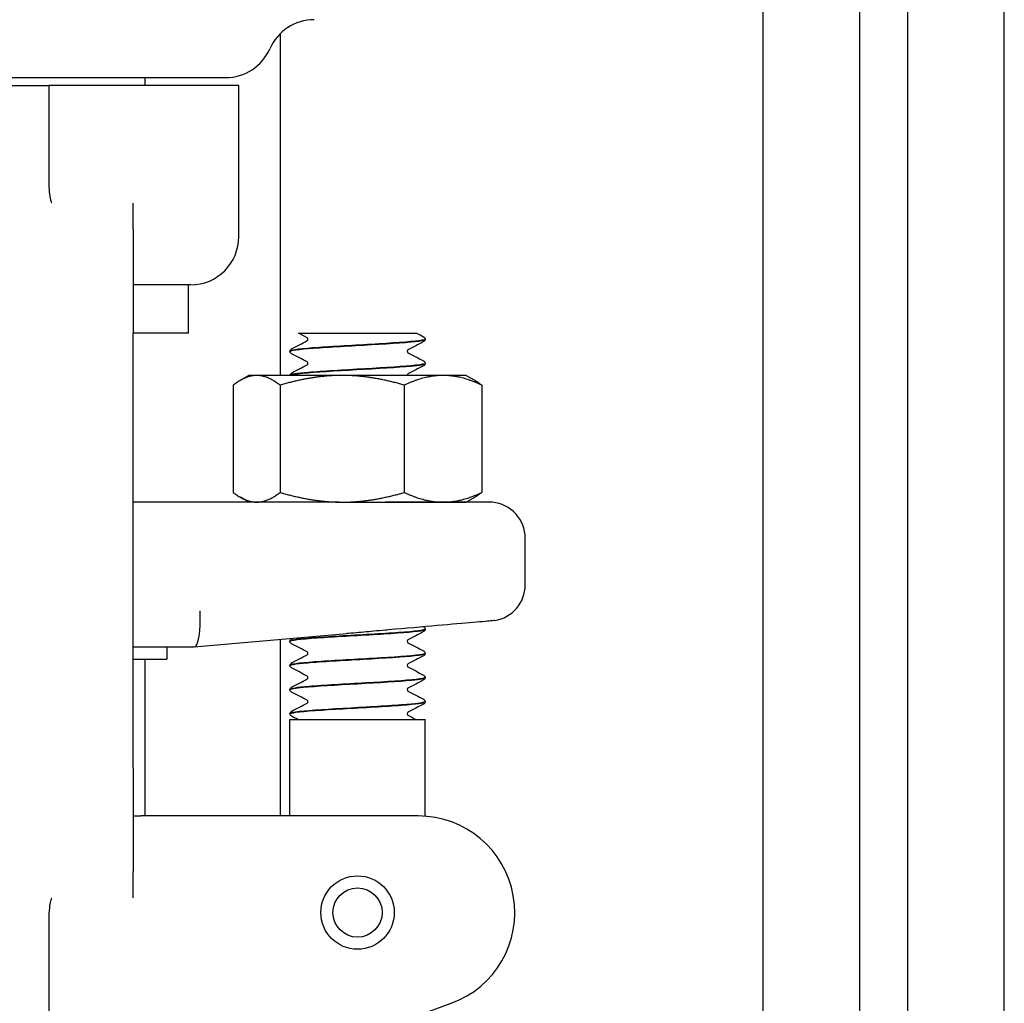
# Model space of a CAD drawing. Header units: inches. Extents: x 24 to 1128, y -74 to 748.
# Tile 434 of 557: x 972.53 to 975.08, y 277.76 to 280.3. Entities that reach past the tile are written whole.
import ezdxf

# ---------------------------------------------------------------- set-up
doc = ezdxf.new("R2010")
doc.units = ezdxf.units.IN
doc.header["$LTSCALE"] = 32
doc.header["$MEASUREMENT"] = 0
doc.layers.add('Visible (ANSI)', color=7, linetype='Continuous', lineweight=30)

msp = doc.modelspace()

# ---------------------------------------------------------------- linework, layer by layer
at = {"layer": 'Visible (ANSI)'}
for p, q in [((975.08354, 275.27516), (975.08354, 282.96141)), ((974.83354, 275.27516), (974.83354, 280.73468)), ((974.70854, 280.60158), (974.70854, 275.27516)), ((974.45854, 280.56801), (974.45854, 275.59141)), ((973.20854, 279.38316), (973.20854, 280.26843)), ((971.90022, 280.15416), (973.06691, 280.15416)), ((972.85854, 280.13416), (972.85854, 280.15416)), ((972.35854, 280.13416), (972.60854, 280.13416)), ((972.61469, 280.13416), (972.60854, 280.13416)), ((972.60854, 280.13416), (972.60854, 280.00021)), ((973.10104, 280.13416), (972.61469, 280.13416)), ((973.10104, 279.74266), (973.10104, 280.13416)), ((972.60854, 280.00021), (972.60854, 279.90771)), ((972.82729, 279.76126), (972.82729, 279.82934)), ((972.82729, 279.76126), (972.82729, 279.49266)), ((972.97604, 279.61766), (972.82729, 279.61766)), ((972.97104, 279.49266), (972.97104, 279.61766)), ((972.82729, 278.36766), (972.82729, 279.49266)), ((972.97104, 279.49266), (972.82729, 279.49266)), ((973.25543, 279.49266), (973.343, 279.49266)), ((973.343, 279.49266), (973.40889, 279.49266)), ((973.40889, 279.49266), (973.4747, 279.49266)), ((973.4747, 279.49266), (973.56154, 279.49266)), ((973.58354, 279.47669), (973.58354, 279.47731)), ((973.23354, 279.4454), (973.23354, 279.44603)), ((973.58354, 279.41412), (973.58354, 279.41474)), ((973.12704, 279.38316), (973.10522, 279.37056)), ((973.14729, 279.38316), (973.12704, 279.38316)), ((973.36871, 279.38316), (973.14729, 279.38316)), ((973.23354, 279.38316), (973.23354, 279.38346)), ((973.62996, 279.38316), (973.36871, 279.38316)), ((973.69004, 279.38316), (973.62996, 279.38316)), ((973.69004, 279.38316), (973.71186, 279.37056)), ((973.08676, 279.35802), (973.08676, 279.08031)), ((973.20782, 279.35802), (973.20782, 279.08031)), ((973.5296, 279.35802), (973.5296, 279.08031)), ((973.73032, 279.35802), (973.73032, 279.08031)), ((973.36068, 279.05516), (972.82729, 279.05516)), ((973.12704, 279.05516), (973.10522, 279.06776)), ((973.36068, 279.05516), (973.36871, 279.05516)), ((973.36871, 279.05516), (973.62996, 279.05516)), ((973.75763, 279.05477), (973.48053, 279.05477)), ((973.62996, 279.05516), (973.69004, 279.05516)), ((973.69004, 279.05516), (973.71186, 279.06776)), ((973.84279, 278.84107), (973.84279, 278.96141)), ((973.58354, 278.72594), (973.58354, 278.72656)), ((972.98571, 278.68018), (973.38113, 278.71477)), ((973.20854, 278.24266), (973.20854, 278.69967)), ((973.23354, 278.69465), (973.23354, 278.69528)), ((972.82729, 278.68016), (972.98553, 278.68016)), ((972.91479, 278.68016), (972.91479, 278.64891)), ((972.98571, 278.68018), (972.98553, 278.68016)), ((972.82729, 278.64891), (972.91479, 278.64891)), ((972.85854, 278.24266), (972.85854, 278.64891)), ((973.58354, 278.66337), (973.58354, 278.66399)), ((973.23354, 278.63209), (973.23354, 278.63271)), ((973.58354, 278.60081), (973.58354, 278.60143)), ((973.23354, 278.56953), (973.23354, 278.57015)), ((973.58354, 278.53825), (973.58354, 278.53887)), ((973.23354, 278.50697), (973.23354, 278.50759)), ((973.23354, 278.49266), (973.58354, 278.49266)), ((973.23354, 278.24266), (973.23354, 278.49266)), ((973.58354, 278.24203), (973.58354, 278.49266)), ((972.82729, 278.36766), (972.82729, 278.09907)), ((972.82729, 278.24266), (972.84763, 278.24266)), ((973.03245, 278.24266), (972.84763, 278.24266)), ((973.56572, 278.24266), (973.03245, 278.24266)), ((972.82729, 278.03098), (972.82729, 278.09907)), ((972.60854, 277.95261), (972.60854, 277.86012)), ((972.60854, 277.86012), (972.60854, 277.4329)), ((973.23546, 277.60641), (973.65122, 277.75774))]:
    msp.add_line(p, q, dxfattribs=at)
for radius in [0.095, 0.06375]:
    msp.add_circle((973.40854, 277.99266), radius, dxfattribs=at)
for centre, radius, start, end in [((973.29604, 280.17916), 0.125, 90, 156.42182), ((973.06691, 280.27916), 0.125, 270, 336.42182), ((972.97604, 279.74266), 0.125, 270, 0), ((973.74904, 278.96141), 0.09375, 0, 84.74141), ((973.74904, 278.84107), 0.09375, 279.08773, 0), ((973.56572, 277.99266), 0.25, 290, 90)]:
    msp.add_arc(centre, radius, start, end, dxfattribs=at)
msp.add_ellipse((972.98144, 278.77391), major_axis=(0.00409, -0.09375), ratio=0.2058405, start_param=0.0089869, end_param=1.5618094, dxfattribs=at)
for points, knots in [([(972.60854, 279.90771), (972.60854, 279.8969), (972.60869, 279.88673), (972.60937, 279.8682), (972.60986, 279.85985), (972.61157, 279.84384), (972.61273, 279.83832), (972.6141, 279.83516), (972.61421, 279.83493), (972.61434, 279.83468)], [0, 0, 0, 0, 0.09469213, 0.09469213, 0.18700728, 0.18700728, 0.29404594, 0.29404594, 0.30156032, 0.30156032, 0.30156032, 0.30156032]), ([(972.61434, 279.83468), (972.61496, 279.83348), (972.61561, 279.8323), (972.6163, 279.83111), (972.61633, 279.83107), (972.61635, 279.83103)], [-0.020804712, -0.020804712, -0.020804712, -0.020804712, 0, 0, 0.000806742, 0.000806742, 0.000806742, 0.000806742]), ([(973.58327, 279.47733), (973.5834, 279.47627), (973.58062, 279.47521), (973.57477, 279.47414), (973.55783, 279.47106), (973.51556, 279.46797), (973.46414, 279.46488), (973.41273, 279.4618), (973.3534, 279.45872), (973.30885, 279.45563), (973.2643, 279.45255), (973.23557, 279.44946), (973.23365, 279.44638), (973.23358, 279.44626), (973.23354, 279.44614), (973.23355, 279.44603)], [1.5680873, 1.5680873, 1.5680873, 1.5680873, 1.888606, 1.888606, 1.888606, 2.8182842, 2.8182842, 2.8182842, 3.7476993, 3.7476993, 3.7476993, 4.6768539, 4.6768539, 4.6768539, 4.712389, 4.712389, 4.712389, 4.712389]), ([(973.23356, 279.44538), (973.2336, 279.44823), (973.25601, 279.45108), (973.29386, 279.45393), (973.33446, 279.45699), (973.39187, 279.46005), (973.44447, 279.4631), (973.49748, 279.46619), (973.54437, 279.46927), (973.56721, 279.47235), (973.57792, 279.4738), (973.58324, 279.47524), (973.58322, 279.47669)], [-10.9982833, -10.9982833, -10.9982833, -10.9982833, -10.1393382, -10.1393382, -10.1393382, -9.2180099, -9.2180099, -9.2180099, -8.289328, -8.289328, -8.289328, -7.8539816, -7.8539816, -7.8539816, -7.8539816]), ([(973.27987, 279.477), (973.27987, 279.4782), (973.27937, 279.47932), (973.27858, 279.4804), (973.27829, 279.48061), (973.27809, 279.48076), (973.27805, 279.48078), (973.27805, 279.48078)], [0, 0, 0, 0, 0.02017106, 0.02017106, 0.036592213, 0.036592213, 0.045399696, 0.045399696, 0.045399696, 0.045399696]), ([(973.27808, 279.47322), (973.27814, 279.47326), (973.27831, 279.47337), (973.27882, 279.47391), (973.27913, 279.47429), (973.27967, 279.47543), (973.27987, 279.47621), (973.27987, 279.477)], [0.008751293, 0.008751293, 0.008751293, 0.008751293, 0.024017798, 0.024017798, 0.03673453, 0.03673453, 0.049915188, 0.049915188, 0.049915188, 0.049915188]), ([(973.57933, 279.48334), (973.58004, 279.48296), (973.5808, 279.48251), (973.58205, 279.48123), (973.58249, 279.48066), (973.58322, 279.47921), (973.58349, 279.47828), (973.58354, 279.47733)], [0, 0, 0, 0, 0.024898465, 0.024898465, 0.037820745, 0.037820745, 0.051208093, 0.051208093, 0.051208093, 0.051208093]), ([(973.58354, 279.47666), (973.58348, 279.47538), (973.583, 279.47418), (973.5819, 279.47252), (973.5813, 279.47198), (973.58026, 279.47117), (973.57979, 279.47089), (973.57933, 279.47065)], [0, 0, 0, 0, 0.017960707, 0.017960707, 0.035135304, 0.035135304, 0.051182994, 0.051182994, 0.051182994, 0.051182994]), ([(973.23354, 279.44605), (973.2336, 279.44733), (973.23408, 279.44853), (973.23518, 279.45019), (973.23577, 279.45073), (973.23681, 279.45154), (973.23729, 279.45182), (973.23775, 279.45206)], [0, 0, 0, 0, 0.017960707, 0.017960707, 0.035135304, 0.035135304, 0.051182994, 0.051182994, 0.051182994, 0.051182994]), ([(973.23775, 279.43937), (973.23703, 279.43975), (973.23627, 279.4402), (973.23503, 279.44148), (973.23459, 279.44205), (973.23386, 279.4435), (973.23358, 279.44443), (973.23354, 279.44538)], [0, 0, 0, 0, 0.024898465, 0.024898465, 0.037820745, 0.037820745, 0.051208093, 0.051208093, 0.051208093, 0.051208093]), ([(973.539, 279.44949), (973.53894, 279.44945), (973.53876, 279.44934), (973.53825, 279.4488), (973.53794, 279.44842), (973.53741, 279.44728), (973.5372, 279.4465), (973.5372, 279.44571)], [0.008751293, 0.008751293, 0.008751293, 0.008751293, 0.024017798, 0.024017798, 0.03673453, 0.03673453, 0.049915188, 0.049915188, 0.049915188, 0.049915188]), ([(973.5372, 279.44571), (973.5372, 279.44451), (973.5377, 279.44339), (973.5385, 279.44231), (973.53878, 279.4421), (973.53899, 279.44195), (973.53902, 279.44193), (973.53902, 279.44193)], [0, 0, 0, 0, 0.02017106, 0.02017106, 0.036592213, 0.036592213, 0.045399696, 0.045399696, 0.045399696, 0.045399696]), ([(973.58322, 279.41477), (973.58323, 279.41298), (973.57501, 279.41119), (973.55891, 279.4094), (973.53123, 279.40632), (973.48087, 279.40324), (973.42705, 279.40016), (973.37324, 279.39708), (973.31724, 279.394), (973.28039, 279.39092), (973.25063, 279.38844), (973.23393, 279.38595), (973.23366, 279.38346)], [7.8512726, 7.8512726, 7.8512726, 7.8512726, 8.3909221, 8.3909221, 8.3909221, 9.318815, 9.318815, 9.318815, 10.2464637, 10.2464637, 10.2464637, 10.9955743, 10.9955743, 10.9955743, 10.9955743]), ([(973.23391, 279.38316), (973.23518, 279.38515), (973.24658, 279.38713), (973.26709, 279.38911), (973.29889, 279.39218), (973.35183, 279.39526), (973.40582, 279.39833), (973.45972, 279.40139), (973.51339, 279.40446), (973.54654, 279.40753), (973.5703, 279.40973), (973.58311, 279.41192), (973.58333, 279.41412)], [-17.2464099, -17.2464099, -17.2464099, -17.2464099, -16.649142, -16.649142, -16.649142, -15.7234774, -15.7234774, -15.7234774, -14.7994931, -14.7994931, -14.7994931, -14.1371669, -14.1371669, -14.1371669, -14.1371669]), ([(973.27987, 279.41443), (973.27987, 279.41564), (973.27937, 279.41676), (973.27858, 279.41784), (973.27829, 279.41805), (973.27809, 279.4182), (973.27805, 279.41822), (973.27805, 279.41822)], [0, 0, 0, 0, 0.02017106, 0.02017106, 0.036592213, 0.036592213, 0.045399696, 0.045399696, 0.045399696, 0.045399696]), ([(973.27808, 279.41066), (973.27814, 279.4107), (973.27831, 279.41081), (973.27882, 279.41134), (973.27913, 279.41173), (973.27967, 279.41287), (973.27987, 279.41364), (973.27987, 279.41443)], [0.008751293, 0.008751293, 0.008751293, 0.008751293, 0.024017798, 0.024017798, 0.03673453, 0.03673453, 0.049915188, 0.049915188, 0.049915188, 0.049915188]), ([(973.57933, 279.42078), (973.58004, 279.4204), (973.5808, 279.41995), (973.58205, 279.41866), (973.58249, 279.4181), (973.58322, 279.41664), (973.58349, 279.41572), (973.58354, 279.41477)], [0, 0, 0, 0, 0.024898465, 0.024898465, 0.037820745, 0.037820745, 0.051208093, 0.051208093, 0.051208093, 0.051208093]), ([(973.58354, 279.4141), (973.58348, 279.41282), (973.583, 279.41162), (973.5819, 279.40996), (973.5813, 279.40941), (973.58026, 279.40861), (973.57979, 279.40833), (973.57933, 279.40809)], [0, 0, 0, 0, 0.017960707, 0.017960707, 0.035135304, 0.035135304, 0.051182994, 0.051182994, 0.051182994, 0.051182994]), ([(973.23354, 279.38349), (973.2336, 279.38477), (973.23408, 279.38597), (973.23518, 279.38762), (973.23577, 279.38817), (973.23681, 279.38897), (973.23729, 279.38925), (973.23775, 279.3895)], [0, 0, 0, 0, 0.017960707, 0.017960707, 0.035135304, 0.035135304, 0.051182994, 0.051182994, 0.051182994, 0.051182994]), ([(973.539, 279.38693), (973.53894, 279.38689), (973.53876, 279.38678), (973.53825, 279.38624), (973.53794, 279.38586), (973.53741, 279.38472), (973.53721, 279.38395), (973.5372, 279.38316)], [0.008751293, 0.008751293, 0.008751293, 0.008751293, 0.024017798, 0.024017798, 0.03673453, 0.03673453, 0.04985052, 0.04985052, 0.04985052, 0.04985052]), ([(973.36068, 279.05516), (973.361, 279.05516), (973.36132, 279.05516), (973.40145, 279.05516), (973.44115, 279.05477), (973.48053, 279.05477)], [-0.00244603, -0.00244603, -0.00244603, -0.00244603, 0, 0, 0.30409051, 0.30409051, 0.30409051, 0.30409051]), ([(973.76385, 278.7485), (973.76385, 278.7485), (973.76179, 278.74832), (973.74925, 278.74722), (973.73232, 278.74575), (973.68333, 278.74147), (973.65174, 278.73872), (973.57674, 278.73216), (973.53373, 278.7284), (973.48836, 278.72443)], [1.2086674, 1.2086674, 1.2086674, 1.2086674, 1.3758839, 1.3758839, 1.7193458, 1.7193458, 2.0628667, 2.0628667, 2.4173808, 2.4173808, 2.4173808, 2.4173808]), ([(973.23361, 278.69463), (973.23355, 278.69504), (973.23395, 278.69545), (973.23481, 278.69586), (973.24131, 278.69893), (973.27413, 278.702), (973.32081, 278.70507), (973.36749, 278.70814), (973.42694, 278.7112), (973.47663, 278.71427), (973.52631, 278.71734), (973.56507, 278.72041), (973.57824, 278.72348), (973.58175, 278.7243), (973.58342, 278.72512), (973.58334, 278.72594)], [-86.396507, -86.396507, -86.396507, -86.396507, -86.2730121, -86.2730121, -86.2730121, -85.3480879, -85.3480879, -85.3480879, -84.4233738, -84.4233738, -84.4233738, -83.4988671, -83.4988671, -83.4988671, -83.2522053, -83.2522053, -83.2522053, -83.2522053]), ([(973.58349, 278.72658), (973.58353, 278.72623), (973.58325, 278.72588), (973.58261, 278.72553), (973.57706, 278.72245), (973.54492, 278.71937), (973.49847, 278.71629), (973.45206, 278.71321), (973.39247, 278.71013), (973.34239, 278.70706), (973.29236, 278.70398), (973.253, 278.70091), (973.23928, 278.69783), (973.23547, 278.69698), (973.23366, 278.69613), (973.23375, 278.69528)], [76.966311, 76.966311, 76.966311, 76.966311, 77.0718173, 77.0718173, 77.0718173, 78.0001054, 78.0001054, 78.0001054, 78.927415, 78.927415, 78.927415, 79.8537889, 79.8537889, 79.8537889, 80.1106127, 80.1106127, 80.1106127, 80.1106127]), ([(973.48836, 278.72443), (973.48597, 278.72422), (973.48358, 278.72401), (973.47089, 278.72289), (973.46058, 278.72196), (973.43311, 278.71947), (973.41594, 278.71789), (973.39348, 278.71587), (973.38825, 278.7154), (973.38239, 278.71488), (973.38176, 278.71483), (973.38113, 278.71477)], [0.05166308, 0.05166308, 0.05166308, 0.05166308, 0.07036558, 0.07036558, 0.15060424, 0.15060424, 0.28322209, 0.28322209, 0.32342002, 0.32342002, 0.3282584, 0.3282584, 0.3282584, 0.3282584]), ([(973.58354, 278.72591), (973.58348, 278.72463), (973.583, 278.72343), (973.5819, 278.72177), (973.5813, 278.72123), (973.58026, 278.72042), (973.57979, 278.72014), (973.57933, 278.7199)], [0, 0, 0, 0, 0.017960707, 0.017960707, 0.035135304, 0.035135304, 0.051182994, 0.051182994, 0.051182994, 0.051182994]), ([(973.57965, 278.73242), (973.58027, 278.73207), (973.58093, 278.73164), (973.58205, 278.73048), (973.58249, 278.72991), (973.58322, 278.72846), (973.58349, 278.72753), (973.58354, 278.72658)], [0.003701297, 0.003701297, 0.003701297, 0.003701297, 0.024898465, 0.024898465, 0.037820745, 0.037820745, 0.051208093, 0.051208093, 0.051208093, 0.051208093]), ([(973.23354, 278.6953), (973.2336, 278.69658), (973.23408, 278.69778), (973.23518, 278.69944), (973.23577, 278.69998), (973.23681, 278.70079), (973.23729, 278.70107), (973.23775, 278.70131)], [0, 0, 0, 0, 0.017960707, 0.017960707, 0.035135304, 0.035135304, 0.051182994, 0.051182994, 0.051182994, 0.051182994]), ([(973.23775, 278.68862), (973.23703, 278.689), (973.23627, 278.68945), (973.23503, 278.69073), (973.23459, 278.6913), (973.23386, 278.69275), (973.23358, 278.69368), (973.23354, 278.69463)], [0, 0, 0, 0, 0.024898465, 0.024898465, 0.037820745, 0.037820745, 0.051208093, 0.051208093, 0.051208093, 0.051208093]), ([(973.539, 278.69874), (973.53894, 278.6987), (973.53876, 278.69859), (973.53825, 278.69805), (973.53794, 278.69767), (973.53741, 278.69653), (973.5372, 278.69575), (973.5372, 278.69496)], [0.008751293, 0.008751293, 0.008751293, 0.008751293, 0.024017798, 0.024017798, 0.03673453, 0.03673453, 0.049915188, 0.049915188, 0.049915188, 0.049915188]), ([(973.5372, 278.69496), (973.5372, 278.69376), (973.5377, 278.69264), (973.5385, 278.69156), (973.53878, 278.69135), (973.53899, 278.6912), (973.53902, 278.69118), (973.53902, 278.69118)], [0, 0, 0, 0, 0.02017106, 0.02017106, 0.036592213, 0.036592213, 0.045399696, 0.045399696, 0.045399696, 0.045399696]), ([(973.57933, 278.67003), (973.58004, 278.66965), (973.5808, 278.6692), (973.58205, 278.66791), (973.58249, 278.66735), (973.58322, 278.66589), (973.58349, 278.66497), (973.58354, 278.66402)], [0, 0, 0, 0, 0.024898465, 0.024898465, 0.037820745, 0.037820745, 0.051208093, 0.051208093, 0.051208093, 0.051208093]), ([(973.58329, 278.66402), (973.58342, 278.66302), (973.58097, 278.66202), (973.5758, 278.66102), (973.55997, 278.65796), (973.51907, 278.6549), (973.46853, 278.65184), (973.41803, 278.64878), (973.35906, 278.64572), (973.31385, 278.64266), (973.26766, 278.63954), (973.23699, 278.63641), (973.23383, 278.63329), (973.23363, 278.63309), (973.23354, 278.6329), (973.23356, 278.63271)], [83.2494963, 83.2494963, 83.2494963, 83.2494963, 83.5507651, 83.5507651, 83.5507651, 84.4730857, 84.4730857, 84.4730857, 85.3947182, 85.3947182, 85.3947182, 86.3362347, 86.3362347, 86.3362347, 86.393798, 86.393798, 86.393798, 86.393798]), ([(973.23357, 278.63206), (973.23362, 278.63489), (973.25566, 278.63772), (973.29302, 278.64055), (973.33361, 278.64363), (973.39132, 278.6467), (973.44422, 278.64978), (973.4971, 278.65285), (973.54393, 278.65592), (973.56691, 278.659), (973.57782, 278.66046), (973.58323, 278.66191), (973.58321, 278.66337)], [-92.6796923, -92.6796923, -92.6796923, -92.6796923, -91.8271132, -91.8271132, -91.8271132, -90.9008742, -90.9008742, -90.9008742, -89.9748609, -89.9748609, -89.9748609, -89.5353906, -89.5353906, -89.5353906, -89.5353906]), ([(973.27987, 278.66368), (973.27987, 278.66489), (973.27937, 278.66601), (973.27858, 278.66709), (973.27829, 278.6673), (973.27809, 278.66745), (973.27805, 278.66747), (973.27805, 278.66747)], [0, 0, 0, 0, 0.02017106, 0.02017106, 0.036592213, 0.036592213, 0.045399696, 0.045399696, 0.045399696, 0.045399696]), ([(973.27808, 278.65991), (973.27814, 278.65995), (973.27831, 278.66006), (973.27882, 278.66059), (973.27913, 278.66098), (973.27967, 278.66212), (973.27987, 278.66289), (973.27987, 278.66368)], [0.008751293, 0.008751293, 0.008751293, 0.008751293, 0.024017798, 0.024017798, 0.03673453, 0.03673453, 0.049915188, 0.049915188, 0.049915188, 0.049915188]), ([(973.58354, 278.66335), (973.58348, 278.66207), (973.583, 278.66087), (973.5819, 278.65921), (973.5813, 278.65866), (973.58026, 278.65786), (973.57979, 278.65758), (973.57933, 278.65734)], [0, 0, 0, 0, 0.017960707, 0.017960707, 0.035135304, 0.035135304, 0.051182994, 0.051182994, 0.051182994, 0.051182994]), ([(973.23354, 278.63274), (973.2336, 278.63402), (973.23408, 278.63522), (973.23518, 278.63687), (973.23577, 278.63742), (973.23681, 278.63822), (973.23729, 278.6385), (973.23775, 278.63875)], [0, 0, 0, 0, 0.017960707, 0.017960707, 0.035135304, 0.035135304, 0.051182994, 0.051182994, 0.051182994, 0.051182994]), ([(973.23775, 278.62606), (973.23703, 278.62643), (973.23627, 278.62689), (973.23503, 278.62817), (973.23459, 278.62873), (973.23386, 278.63019), (973.23358, 278.63111), (973.23354, 278.63206)], [0, 0, 0, 0, 0.024898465, 0.024898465, 0.037820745, 0.037820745, 0.051208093, 0.051208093, 0.051208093, 0.051208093]), ([(973.539, 278.63618), (973.53894, 278.63614), (973.53876, 278.63603), (973.53825, 278.63549), (973.53794, 278.63511), (973.53741, 278.63397), (973.5372, 278.63319), (973.5372, 278.6324)], [0.008751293, 0.008751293, 0.008751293, 0.008751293, 0.024017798, 0.024017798, 0.03673453, 0.03673453, 0.049915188, 0.049915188, 0.049915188, 0.049915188]), ([(973.5372, 278.6324), (973.5372, 278.6312), (973.5377, 278.63007), (973.5385, 278.629), (973.53878, 278.62878), (973.53899, 278.62863), (973.53902, 278.62861), (973.53902, 278.62861)], [0, 0, 0, 0, 0.02017106, 0.02017106, 0.036592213, 0.036592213, 0.045399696, 0.045399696, 0.045399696, 0.045399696]), ([(973.58322, 278.60146), (973.58323, 278.59971), (973.57544, 278.59796), (973.56008, 278.59622), (973.53308, 278.59314), (973.48333, 278.59007), (973.42973, 278.587), (973.37623, 278.58393), (973.32014, 278.58087), (973.28269, 278.5778), (973.25155, 278.57525), (973.23389, 278.5727), (973.23364, 278.57015)], [89.5326816, 89.5326816, 89.5326816, 89.5326816, 90.0591077, 90.0591077, 90.0591077, 90.9847722, 90.9847722, 90.9847722, 91.9087566, 91.9087566, 91.9087566, 92.6769833, 92.6769833, 92.6769833, 92.6769833]), ([(973.23378, 278.5695), (973.23388, 278.57164), (973.24589, 278.57379), (973.26847, 278.57593), (973.30092, 278.57901), (973.3544, 278.58209), (973.40853, 278.58517), (973.46264, 278.58825), (973.51611, 278.59133), (973.54857, 278.59441), (973.57107, 278.59654), (973.5831, 278.59868), (973.5833, 278.60081)], [-98.9628776, -98.9628776, -98.9628776, -98.9628776, -98.3173276, -98.3173276, -98.3173276, -97.3894346, -97.3894346, -97.3894346, -96.461786, -96.461786, -96.461786, -95.8185759, -95.8185759, -95.8185759, -95.8185759]), ([(973.27987, 278.60112), (973.27987, 278.60233), (973.27937, 278.60345), (973.27858, 278.60452), (973.27829, 278.60474), (973.27809, 278.60489), (973.27805, 278.60491), (973.27805, 278.60491)], [0, 0, 0, 0, 0.02017106, 0.02017106, 0.036592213, 0.036592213, 0.045399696, 0.045399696, 0.045399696, 0.045399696]), ([(973.27808, 278.59735), (973.27814, 278.59738), (973.27831, 278.5975), (973.27882, 278.59803), (973.27913, 278.59842), (973.27967, 278.59955), (973.27987, 278.60033), (973.27987, 278.60112)], [0.008751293, 0.008751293, 0.008751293, 0.008751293, 0.024017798, 0.024017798, 0.03673453, 0.03673453, 0.049915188, 0.049915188, 0.049915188, 0.049915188]), ([(973.57933, 278.60746), (973.58004, 278.60709), (973.5808, 278.60664), (973.58205, 278.60535), (973.58249, 278.60479), (973.58322, 278.60333), (973.58349, 278.60241), (973.58354, 278.60146)], [0, 0, 0, 0, 0.024898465, 0.024898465, 0.037820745, 0.037820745, 0.051208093, 0.051208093, 0.051208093, 0.051208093]), ([(973.58354, 278.60078), (973.58348, 278.59951), (973.583, 278.59831), (973.5819, 278.59665), (973.5813, 278.5961), (973.58026, 278.5953), (973.57979, 278.59502), (973.57933, 278.59478)], [0, 0, 0, 0, 0.017960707, 0.017960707, 0.035135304, 0.035135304, 0.051182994, 0.051182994, 0.051182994, 0.051182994]), ([(973.23354, 278.57018), (973.2336, 278.57145), (973.23408, 278.57265), (973.23518, 278.57431), (973.23577, 278.57486), (973.23681, 278.57566), (973.23729, 278.57594), (973.23775, 278.57618)], [0, 0, 0, 0, 0.017960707, 0.017960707, 0.035135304, 0.035135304, 0.051182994, 0.051182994, 0.051182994, 0.051182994]), ([(973.23775, 278.5635), (973.23703, 278.56387), (973.23627, 278.56432), (973.23503, 278.56561), (973.23459, 278.56617), (973.23386, 278.56763), (973.23358, 278.56855), (973.23354, 278.5695)], [0, 0, 0, 0, 0.024898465, 0.024898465, 0.037820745, 0.037820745, 0.051208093, 0.051208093, 0.051208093, 0.051208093]), ([(973.539, 278.57361), (973.53894, 278.57358), (973.53876, 278.57346), (973.53825, 278.57293), (973.53794, 278.57254), (973.53741, 278.57141), (973.5372, 278.57063), (973.5372, 278.56984)], [0.008751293, 0.008751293, 0.008751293, 0.008751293, 0.024017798, 0.024017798, 0.03673453, 0.03673453, 0.049915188, 0.049915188, 0.049915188, 0.049915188]), ([(973.5372, 278.56984), (973.5372, 278.56863), (973.5377, 278.56751), (973.5385, 278.56644), (973.53878, 278.56622), (973.53899, 278.56607), (973.53902, 278.56605), (973.53902, 278.56605)], [0, 0, 0, 0, 0.02017106, 0.02017106, 0.036592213, 0.036592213, 0.045399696, 0.045399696, 0.045399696, 0.045399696]), ([(973.27987, 278.53856), (973.27987, 278.53977), (973.27937, 278.54089), (973.27858, 278.54196), (973.27829, 278.54218), (973.27809, 278.54233), (973.27805, 278.54235), (973.27805, 278.54235)], [0, 0, 0, 0, 0.02017106, 0.02017106, 0.036592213, 0.036592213, 0.045399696, 0.045399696, 0.045399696, 0.045399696]), ([(973.57933, 278.5449), (973.58004, 278.54453), (973.5808, 278.54407), (973.58205, 278.54279), (973.58249, 278.54223), (973.58322, 278.54077), (973.58349, 278.53985), (973.58354, 278.5389)], [0, 0, 0, 0, 0.024898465, 0.024898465, 0.037820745, 0.037820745, 0.051208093, 0.051208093, 0.051208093, 0.051208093]), ([(973.23387, 278.50694), (973.23377, 278.50835), (973.23879, 278.50977), (973.24901, 278.51119), (973.27131, 278.51427), (973.31784, 278.51736), (973.37079, 278.52044), (973.42373, 278.52353), (973.48183, 278.52661), (973.52288, 278.5297), (973.5608, 278.53255), (973.58333, 278.5354), (973.58351, 278.53825)], [-105.2460629, -105.2460629, -105.2460629, -105.2460629, -104.8196437, -104.8196437, -104.8196437, -103.8899654, -103.8899654, -103.8899654, -102.9605503, -102.9605503, -102.9605503, -102.1017612, -102.1017612, -102.1017612, -102.1017612]), ([(973.58342, 278.5389), (973.58328, 278.5364), (973.5665, 278.5339), (973.53654, 278.5314), (973.4999, 278.52834), (973.44439, 278.52528), (973.39092, 278.52222), (973.33702, 278.51914), (973.28646, 278.51606), (973.25855, 278.51298), (973.24229, 278.51118), (973.23393, 278.50938), (973.23384, 278.50759)], [95.8158669, 95.8158669, 95.8158669, 95.8158669, 96.5689115, 96.5689115, 96.5689115, 97.4902398, 97.4902398, 97.4902398, 98.4189217, 98.4189217, 98.4189217, 98.9601686, 98.9601686, 98.9601686, 98.9601686]), ([(973.27808, 278.53478), (973.27814, 278.53482), (973.27831, 278.53493), (973.27882, 278.53547), (973.27913, 278.53585), (973.27967, 278.53699), (973.27987, 278.53777), (973.27987, 278.53856)], [0.008751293, 0.008751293, 0.008751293, 0.008751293, 0.024017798, 0.024017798, 0.03673453, 0.03673453, 0.049915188, 0.049915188, 0.049915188, 0.049915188]), ([(973.58354, 278.53822), (973.58348, 278.53694), (973.583, 278.53574), (973.5819, 278.53409), (973.5813, 278.53354), (973.58026, 278.53274), (973.57979, 278.53246), (973.57933, 278.53221)], [0, 0, 0, 0, 0.017960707, 0.017960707, 0.035135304, 0.035135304, 0.051182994, 0.051182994, 0.051182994, 0.051182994]), ([(973.23354, 278.50761), (973.2336, 278.50889), (973.23408, 278.51009), (973.23518, 278.51175), (973.23577, 278.5123), (973.23681, 278.5131), (973.23729, 278.51338), (973.23775, 278.51362)], [0, 0, 0, 0, 0.017960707, 0.017960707, 0.035135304, 0.035135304, 0.051182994, 0.051182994, 0.051182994, 0.051182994]), ([(973.23775, 278.50093), (973.23703, 278.50131), (973.23627, 278.50176), (973.23503, 278.50305), (973.23459, 278.50361), (973.23386, 278.50507), (973.23358, 278.50599), (973.23354, 278.50694)], [0, 0, 0, 0, 0.024898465, 0.024898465, 0.037820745, 0.037820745, 0.051208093, 0.051208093, 0.051208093, 0.051208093]), ([(973.539, 278.51105), (973.53894, 278.51102), (973.53876, 278.5109), (973.53825, 278.51037), (973.53794, 278.50998), (973.53741, 278.50884), (973.5372, 278.50807), (973.5372, 278.50728)], [0.008751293, 0.008751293, 0.008751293, 0.008751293, 0.024017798, 0.024017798, 0.03673453, 0.03673453, 0.049915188, 0.049915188, 0.049915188, 0.049915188]), ([(973.5372, 278.50728), (973.5372, 278.50607), (973.5377, 278.50495), (973.5385, 278.50387), (973.53878, 278.50366), (973.53899, 278.50351), (973.53902, 278.50349), (973.53902, 278.50349)], [0, 0, 0, 0, 0.02017106, 0.02017106, 0.036592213, 0.036592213, 0.045399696, 0.045399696, 0.045399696, 0.045399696]), ([(972.61434, 278.02564), (972.61408, 278.02514), (972.61387, 278.02463), (972.61165, 278.01878), (972.60983, 278.00592), (972.60868, 277.97281), (972.60854, 277.963), (972.60854, 277.95261)], [0.01027275, 0.01027275, 0.01027275, 0.01027275, 0.01655356, 0.01655356, 0.11390533, 0.11390533, 0.15067112, 0.15067112, 0.15067112, 0.15067112]), ([(972.61635, 278.0293), (972.61633, 278.02926), (972.6163, 278.02921), (972.61561, 278.02802), (972.61496, 278.02685), (972.61434, 278.02564)], [-0.369912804, -0.369912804, -0.369912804, -0.369912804, -0.369497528, -0.369497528, -0.358790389, -0.358790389, -0.358790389, -0.358790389])]:
    msp.add_open_spline(points, degree=3, knots=knots, dxfattribs=at)
for points in [[(973.27806, 279.48078), (973.27052, 279.48475), (973.26298, 279.48871), (973.25543, 279.49266)], [(973.56154, 279.49266), (973.56747, 279.48955), (973.5734, 279.48645), (973.57933, 279.48334)], [(973.23775, 279.45206), (973.2512, 279.4591), (973.26464, 279.46615), (973.27808, 279.47322)], [(973.57933, 279.47065), (973.56588, 279.46361), (973.55243, 279.45656), (973.539, 279.44949)], [(973.27806, 279.41822), (973.26463, 279.42528), (973.25119, 279.43233), (973.23775, 279.43937)], [(973.53902, 279.44193), (973.55245, 279.43487), (973.56589, 279.42782), (973.57933, 279.42078)], [(973.23775, 279.3895), (973.2512, 279.39654), (973.26464, 279.40359), (973.27808, 279.41066)], [(973.57933, 279.40809), (973.56588, 279.40105), (973.55243, 279.39399), (973.539, 279.38693)], [(973.56071, 279.05516), (973.56096, 279.05503), (973.56121, 279.0549), (973.56146, 279.05477)], [(973.23775, 278.70131), (973.23845, 278.70168), (973.23915, 278.70205), (973.23986, 278.70241)], [(973.57933, 278.7199), (973.56588, 278.71286), (973.55243, 278.70581), (973.539, 278.69874)], [(973.27806, 278.66747), (973.26463, 278.67453), (973.25119, 278.68158), (973.23775, 278.68862)], [(973.53902, 278.69118), (973.55245, 278.68412), (973.56589, 278.67707), (973.57933, 278.67003)], [(973.23775, 278.63875), (973.2512, 278.64579), (973.26464, 278.65284), (973.27808, 278.65991)], [(973.57933, 278.65734), (973.56588, 278.6503), (973.55243, 278.64324), (973.539, 278.63618)], [(973.27806, 278.6049), (973.26463, 278.61197), (973.25119, 278.61902), (973.23775, 278.62606)], [(973.53902, 278.62862), (973.55245, 278.62155), (973.56589, 278.61451), (973.57933, 278.60746)], [(973.23775, 278.57618), (973.2512, 278.58323), (973.26464, 278.59028), (973.27808, 278.59735)], [(973.57933, 278.59478), (973.56588, 278.58773), (973.55243, 278.58068), (973.539, 278.57361)], [(973.27806, 278.54234), (973.26463, 278.54941), (973.25119, 278.55646), (973.23775, 278.5635)], [(973.53902, 278.56606), (973.55245, 278.55899), (973.56589, 278.55194), (973.57933, 278.5449)], [(973.23775, 278.51362), (973.2512, 278.52066), (973.26464, 278.52772), (973.27808, 278.53478)], [(973.57933, 278.53221), (973.56588, 278.52517), (973.55243, 278.51812), (973.539, 278.51105)], [(973.25353, 278.49266), (973.24827, 278.49542), (973.24301, 278.49818), (973.23775, 278.50093)], [(973.53902, 278.50349), (973.54589, 278.49988), (973.55276, 278.49627), (973.55963, 278.49266)]]:
    msp.add_open_spline(points, degree=3, dxfattribs=at)
for points, weights in [([(973.14729, 279.38316), (973.1192, 279.38316), (973.08676, 279.35802)], [1, 1.0379548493, 1]), ([(973.20782, 279.35802), (973.17538, 279.38316), (973.14729, 279.38316)], [1, 1.0379548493, 1]), ([(973.36871, 279.38316), (973.29404, 279.38316), (973.20782, 279.35802)], [1, 1.0379548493, 1]), ([(973.5296, 279.35802), (973.44338, 279.38316), (973.36871, 279.38316)], [1, 1.0379548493, 1]), ([(973.62996, 279.38316), (973.58338, 279.38316), (973.5296, 279.35802)], [1, 1.0379548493, 1]), ([(973.73032, 279.35802), (973.67653, 279.38316), (973.62996, 279.38316)], [1, 1.0379548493, 1]), ([(973.71186, 279.37056), (973.72077, 279.36542), (973.73032, 279.35802)], [1.01552166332, 1.01087918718, 1]), ([(973.08676, 279.08031), (973.1192, 279.05516), (973.14729, 279.05516)], [1, 1.0379548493, 1]), ([(973.14729, 279.05516), (973.17538, 279.05516), (973.20782, 279.08031)], [1, 1.0379548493, 1]), ([(973.20782, 279.08031), (973.29404, 279.05516), (973.36871, 279.05516)], [1, 1.0379548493, 1]), ([(973.36871, 279.05516), (973.44338, 279.05516), (973.5296, 279.08031)], [1, 1.0379548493, 1]), ([(973.5296, 279.08031), (973.58338, 279.05516), (973.62996, 279.05516)], [1, 1.0379548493, 1]), ([(973.62996, 279.05516), (973.67653, 279.05516), (973.73032, 279.08031)], [1, 1.0379548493, 1]), ([(973.73032, 279.08031), (973.72077, 279.07291), (973.71186, 279.06776)], [1, 1.01087918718, 1.01552166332])]:
    msp.add_rational_spline(points, weights, degree=2, dxfattribs=at)

doc.saveas('drawing.dxf')
